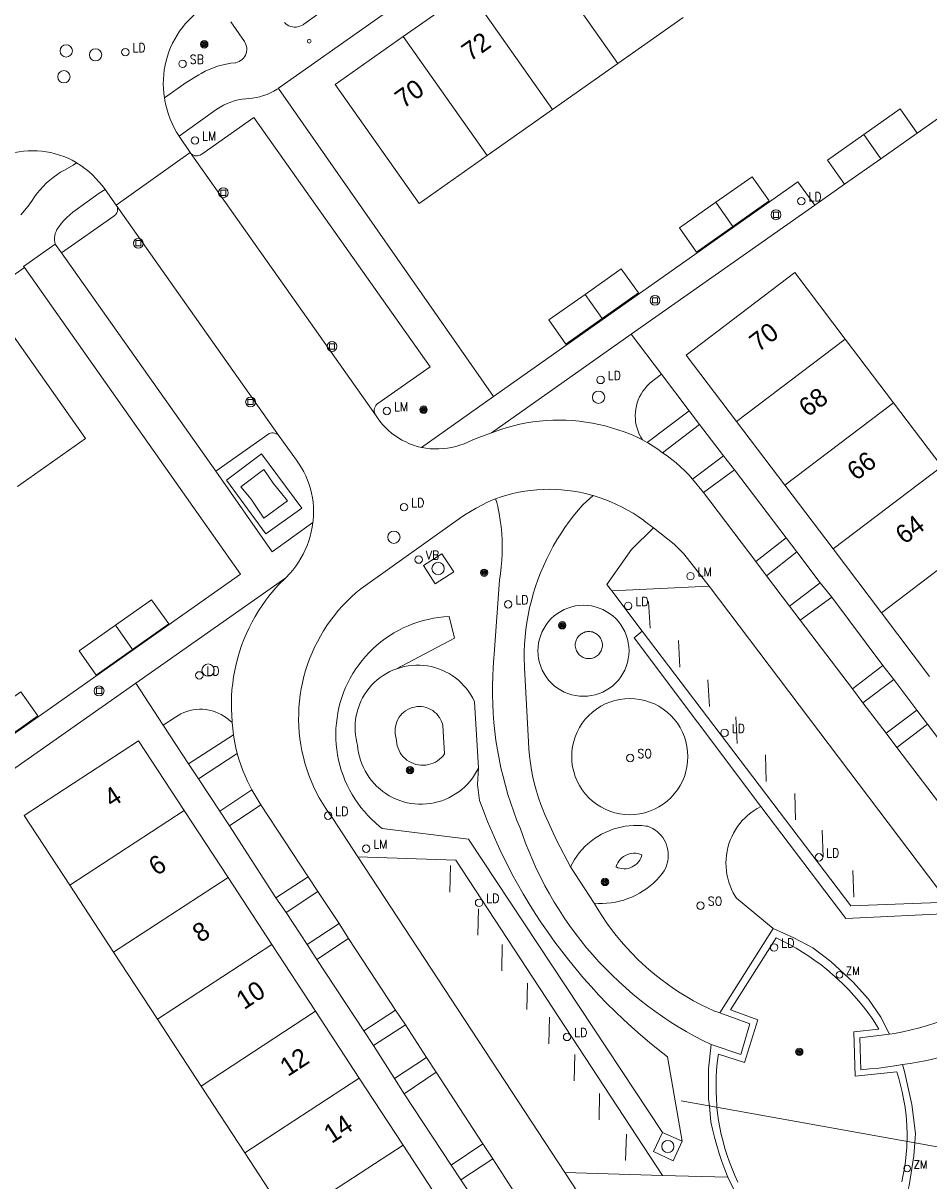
# Model space of a CAD drawing. Header units: metres. Extents: x 138165 to 154469, y 480134 to 494189.
# Tile 1007 of 1056: x 151269 to 151330, y 484036 to 484114. Entities that reach past the tile are written whole.
import ezdxf

# ---------------------------------------------------------------- set-up
doc = ezdxf.new("R2010")
doc.units = ezdxf.units.M
doc.header["$LTSCALE"] = 0.001
doc.header["$MEASUREMENT"] = 0
for name, color, linetype, lineweight in [('Level 5', 7, 'Continuous', 0), ('TOP-L-duiker', 7, 'Continuous', 0), ('TOP-L-topo objecten punt', 7, 'Continuous', 0), ('TOP-L-topo objecten vlak', 7, 'Continuous', 0), ('TOP-L-verharding vangrail', 7, 'Continuous', 0), ('TOP-T-topo huisnummering naamgeving', 7, 'Continuous', 0)]:
    doc.layers.add(name, color=color, linetype=linetype, lineweight=lineweight)
doc.styles.add('Style-INTL_ISO', font='INTL_ISO.shx')
doc.styles.add('Style-STANDARD', font='STANDARD.shx')

# ---------------------------------------------------------------- blocks, each defined once
blk = doc.blocks.new('24')
at = {"layer": 'TOP-L-topo objecten punt', "color": 7, "linetype": 'Continuous', "lineweight": 0}
for radius in [0.025, 0.0182, 0.0115, 0.005]:
    blk.add_circle((0, 0), radius, dxfattribs=at)
blk = doc.blocks.new('304')
at = {"layer": 'TOP-L-topo objecten punt', "color": 7, "linetype": 'Continuous', "lineweight": 0}
blk.add_circle((0, 0), 0.0225, dxfattribs=at)
at = {"layer": 'TOP-L-topo objecten punt', "color": 7, "linetype": 'Continuous', "lineweight": 0, "style": 'Style-STANDARD'}
blk.add_text('ZM', height=0.054, dxfattribs=at).set_placement((0.0435, 0))
blk = doc.blocks.new('129')
at = {"layer": 'TOP-L-topo objecten punt', "color": 7, "linetype": 'Continuous', "lineweight": 0}
blk.add_circle((0, 0), 0.025, dxfattribs=at)
at = {"layer": 'TOP-L-topo objecten punt', "color": 7, "linetype": 'Continuous', "lineweight": 0, "style": 'Style-STANDARD'}
blk.add_text('SO', height=0.06, dxfattribs=at).set_placement((0.0483, 0))
blk = doc.blocks.new('121')
at = {"layer": 'TOP-L-topo objecten punt', "color": 7, "linetype": 'Continuous', "lineweight": 0}
blk.add_circle((0, 0), 0.025, dxfattribs=at)
at = {"layer": 'TOP-L-topo objecten punt', "color": 7, "linetype": 'Continuous', "lineweight": 0, "style": 'Style-STANDARD'}
blk.add_text('LD', height=0.06, dxfattribs=at).set_placement((0.0483, 0))
blk = doc.blocks.new('*U13')
at = {"layer": 'Level 5', "color": 7, "linetype": 'Continuous', "lineweight": 0}
blk.add_circle((0, 0), 0.0415, dxfattribs=at)
blk = doc.blocks.new('150')
at = {"layer": 'Level 5', "color": 7, "linetype": 'Continuous', "lineweight": 0}
blk.add_blockref('*U13', (0, 0), dxfattribs=at)
blk = doc.blocks.new('39')
at = {"layer": 'TOP-L-topo objecten punt', "color": 7, "linetype": 'Continuous', "lineweight": 0}
for p, q in [((0.0175, 0.0175), (-0.0175, 0.0175)), ((-0.0175, 0.0175), (-0.0175, -0.0175)), ((0.0175, 0.0175), (0.0175, -0.0175)), ((0.0175, -0.0175), (-0.0175, -0.0175))]:
    blk.add_line(p, q, dxfattribs=at)
blk.add_circle((0, 0), 0.0332, dxfattribs=at)
blk = doc.blocks.new('16')
at = {"layer": 'TOP-L-topo objecten punt', "color": 7, "linetype": 'Continuous', "lineweight": 0}
blk.add_circle((0, 0), 0.025, dxfattribs=at)
at = {"layer": 'TOP-L-topo objecten punt', "color": 7, "linetype": 'Continuous', "lineweight": 0, "style": 'Style-STANDARD'}
blk.add_text('LM', height=0.06, dxfattribs=at).set_placement((0.0483, 0))
blk = doc.blocks.new('10')
at = {"layer": 'TOP-L-topo objecten punt', "linetype": 'Continuous', "lineweight": 0}
blk.add_circle((0, 0), 0.0125, dxfattribs=at)
blk = doc.blocks.new('14')
at = {"layer": 'TOP-L-topo objecten punt', "color": 7, "linetype": 'Continuous', "lineweight": 0}
blk.add_circle((0, 0), 0.025, dxfattribs=at)
at = {"layer": 'TOP-L-topo objecten punt', "color": 7, "linetype": 'Continuous', "lineweight": 0, "style": 'Style-STANDARD'}
blk.add_text('VB', height=0.06, dxfattribs=at).set_placement((0.0483, 0))
blk = doc.blocks.new('175')
at = {"layer": 'TOP-L-topo objecten punt', "color": 7, "linetype": 'Continuous', "lineweight": 0}
blk.add_circle((0, 0), 0.025, dxfattribs=at)
at = {"layer": 'TOP-L-topo objecten punt', "color": 7, "linetype": 'Continuous', "lineweight": 0, "style": 'Style-STANDARD'}
blk.add_text('SB', height=0.06, dxfattribs=at).set_placement((0.0483, 0))

msp = doc.modelspace()

# ---------------------------------------------------------------- linework, layer by layer
at = {"layer": 'TOP-L-duiker', "flags": 128}
msp.add_lwpolyline([(151313.118, 484041.535), (151331.029, 484038.316)], dxfattribs=at)
at = {"layer": 'TOP-L-topo objecten vlak', "flags": 128}
for points in [[(151285.922, 484109.929), (151285.937, 484109.935), (151318.235, 484132.703), (151319.675, 484130.665), (151351.79, 484153.328)], [(151308.847, 484111.614), (151303.185, 484119.649)], [(151298.771, 484116.538), (151294.356, 484113.428)], [(151304.433, 484108.503), (151298.771, 484116.538)], [(151278.222, 484109.3), (151278.181, 484109.612), (151278.156, 484109.926), (151278.146, 484110.24), (151278.153, 484110.555), (151278.176, 484110.869), (151278.215, 484111.181), (151278.269, 484111.491), (151278.339, 484111.798), (151278.425, 484112.101), (151278.526, 484112.399), (151278.641, 484112.692), (151278.772, 484112.978), (151278.917, 484113.258), (151279.076, 484113.529), (151279.249, 484113.792), (151279.435, 484114.047), (151279.633, 484114.291), (151279.844, 484114.525), (151280.066, 484114.748), (151280.299, 484114.959), (151280.331, 484114.986), (151280.633, 484115.201)], [(151288.641, 484114.988), (151287.647, 484114.275), (151287.587, 484114.232), (151287.479, 484114.17), (151287.363, 484114.122), (151287.242, 484114.089), (151287.118, 484114.071), (151286.992, 484114.07), (151286.868, 484114.084), (151286.746, 484114.115), (151286.629, 484114.16), (151286.519, 484114.22), (151286.417, 484114.294), (151286.326, 484114.379)], [(151282.704, 484114.433), (151283.623, 484113.106), (151283.685, 484113), (151283.732, 484112.887), (151283.764, 484112.769), (151283.781, 484112.647), (151283.781, 484112.525), (151283.766, 484112.403), (151283.735, 484112.285), (151283.689, 484112.171), (151283.628, 484112.065), (151283.554, 484111.967), (151283.468, 484111.88), (151283.371, 484111.805), (151283.266, 484111.743), (151283.153, 484111.695), (151283.035, 484111.663), (151283.004, 484111.657), (151282.703, 484111.622), (151282.404, 484111.571), (151282.108, 484111.505), (151281.816, 484111.423), (151281.528, 484111.326), (151281.246, 484111.213), (151280.97, 484111.087), (151280.702, 484110.945), (151280.546, 484110.855), (151279.69, 484110.335), (151278.222, 484109.3)], [(151308.847, 484111.614), (151313.261, 484114.724)], [(151294.356, 484113.428), (151289.754, 484110.184), (151295.417, 484102.149), (151300.019, 484105.392)], [(151300.019, 484105.392), (151294.356, 484113.428)], [(151304.433, 484108.503), (151308.847, 484111.614)], [(151279.209, 484106.698), (151281.548, 484108.378), (151281.764, 484108.531), (151281.988, 484108.67), (151282.22, 484108.795), (151282.459, 484108.906), (151282.704, 484109.002), (151282.955, 484109.083), (151283.21, 484109.149), (151283.469, 484109.199), (151283.731, 484109.234), (151283.907, 484109.248), (151284.162, 484109.272), (151284.415, 484109.312), (151284.665, 484109.368), (151284.91, 484109.439), (151285.151, 484109.526), (151285.386, 484109.627), (151285.614, 484109.743), (151285.835, 484109.873), (151285.922, 484109.929)], [(151285.922, 484109.929), (151300.436, 484089.128)], [(151329.048, 484106.905), (151332.849, 484109.583)], [(151279.209, 484106.698), (151279.039, 484106.976), (151278.883, 484107.262), (151278.741, 484107.555), (151278.613, 484107.855), (151278.501, 484108.161), (151278.403, 484108.472), (151278.321, 484108.788), (151278.255, 484109.107), (151278.222, 484109.3)], [(151292.481, 484087.876), (151292.437, 484087.961), (151292.407, 484088.052), (151292.393, 484088.147), (151292.395, 484088.243), (151292.413, 484088.337), (151292.446, 484088.427), (151292.494, 484088.51), (151292.555, 484088.585), (151292.627, 484088.648), (151292.636, 484088.654), (151296.166, 484091.126), (151284.255, 484107.973), (151280.748, 484105.491), (151280.712, 484105.466), (151280.632, 484105.419), (151280.545, 484105.386), (151280.454, 484105.369), (151280.361, 484105.368), (151280.269, 484105.383), (151280.182, 484105.413), (151280.1, 484105.458), (151280.028, 484105.516), (151279.954, 484105.603)], [(151300.019, 484105.392), (151304.433, 484108.503)], [(151329.048, 484106.905), (151327.896, 484108.54), (151325.443, 484106.812)], [(151279.954, 484105.603), (151279.209, 484106.698)], [(151325.443, 484106.812), (151322.991, 484105.084), (151324.143, 484103.449)], [(151326.595, 484105.177), (151325.443, 484106.812)], [(151326.595, 484105.177), (151329.048, 484106.905)], [(151265.301, 484104.243), (151266.122, 484104.784), (151266.385, 484104.943), (151266.656, 484105.088), (151266.934, 484105.219), (151267.219, 484105.336), (151267.509, 484105.437), (151267.804, 484105.523), (151268.104, 484105.594), (151268.406, 484105.649), (151268.711, 484105.688), (151269.017, 484105.711), (151269.325, 484105.719), (151269.632, 484105.71), (151269.939, 484105.685), (151270.243, 484105.645), (151270.545, 484105.588), (151270.844, 484105.516), (151271.139, 484105.429), (151271.429, 484105.326), (151271.713, 484105.209), (151271.99, 484105.076), (151272.261, 484104.93), (151272.298, 484104.908)], [(151274.974, 484102.042), (151279.954, 484105.603)], [(151292.481, 484087.876), (151279.954, 484105.603)], [(151272.298, 484104.908), (151272.063, 484104.748), (151271.479, 484104.413), (151271.216, 484104.262), (151270.96, 484104.097), (151270.713, 484103.918), (151270.475, 484103.727), (151270.248, 484103.523), (151270.032, 484103.308), (151269.828, 484103.082), (151269.636, 484102.845), (151269.456, 484102.599), (151269.245, 484102.284), (151269.016, 484101.972), (151268.775, 484101.67), (151268.521, 484101.378)], [(151272.298, 484104.908), (151272.578, 484104.721), (151272.849, 484104.52), (151273.11, 484104.307), (151273.361, 484104.082), (151273.6, 484103.845), (151273.828, 484103.597), (151274.045, 484103.339), (151274.222, 484103.107)], [(151324.143, 484103.449), (151326.595, 484105.177)], [(151322.147, 484102.033), (151320.997, 484103.622), (151300.436, 484089.128)], [(151316.606, 484100.603), (151319.059, 484102.331), (151317.907, 484103.966), (151315.454, 484102.238)], [(151322.147, 484102.033), (151324.143, 484103.449)], [(151270.844, 484099.4), (151270.814, 484099.543), (151270.8, 484099.688), (151270.802, 484099.834), (151270.82, 484099.979), (151270.854, 484100.121), (151270.903, 484100.259), (151270.967, 484100.391), (151271.045, 484100.514), (151271.113, 484100.602), (151271.275, 484100.816), (151271.449, 484101.019), (151271.635, 484101.211), (151271.832, 484101.392), (151272.04, 484101.561), (151272.204, 484101.681), (151273.818, 484102.854), (151274.222, 484103.107)], [(151274.222, 484103.107), (151274.974, 484102.042)], [(151274.974, 484102.042), (151275.02, 484101.965), (151275.05, 484101.88), (151275.066, 484101.791), (151275.065, 484101.701), (151275.049, 484101.613), (151275.017, 484101.529), (151274.971, 484101.452), (151274.911, 484101.384), (151274.853, 484101.335), (151274.815, 484101.309), (151271.284, 484098.817)], [(151274.974, 484102.042), (151285.975, 484086.448)], [(151309.743, 484093.334), (151322.147, 484102.033)], [(151315.454, 484102.238), (151313.002, 484100.51), (151314.154, 484098.875), (151316.606, 484100.603)], [(151316.606, 484100.603), (151315.454, 484102.238)], [(151270.844, 484099.4), (151268.71, 484097.903), (151268.766, 484097.826)], [(151271.284, 484098.817), (151270.844, 484099.4)], [(151281.694, 484084.073), (151271.284, 484098.817)], [(151205.834, 484050.444), (151238.034, 484073.118), (151236.602, 484075.175), (151268.766, 484097.826)], [(151268.766, 484097.826), (151283.358, 484077.109), (151262.871, 484062.675), (151264.006, 484061.132)], [(151307.778, 484094.382), (151310.23, 484096.11), (151309.078, 484097.745), (151306.626, 484096.017)], [(151324.202, 484093.001), (151320.8, 484097.487), (151313.446, 484091.91), (151316.847, 484087.424)], [(151306.626, 484096.017), (151304.174, 484094.288), (151305.326, 484092.654), (151307.778, 484094.382)], [(151307.778, 484094.382), (151306.626, 484096.017)], [(151268.303, 484083.042), (151272.905, 484086.285), (151267.243, 484094.32), (151262.641, 484091.077)], [(151300.309, 484086.66), (151309.743, 484093.334)], [(151311.797, 484090.627), (151309.743, 484093.334)], [(151316.847, 484087.424), (151324.202, 484093.001)], [(151327.465, 484088.698), (151324.202, 484093.001)], [(151310.501, 484086.189), (151310.389, 484086.375), (151310.29, 484086.568), (151310.207, 484086.769), (151310.138, 484086.975), (151310.084, 484087.185), (151310.046, 484087.399), (151310.024, 484087.615), (151310.018, 484087.832), (151310.028, 484088.049), (151310.053, 484088.265), (151310.095, 484088.478), (151310.152, 484088.688), (151310.224, 484088.893), (151310.312, 484089.092), (151310.413, 484089.284), (151310.529, 484089.468), (151310.658, 484089.643), (151310.799, 484089.808), (151310.952, 484089.962), (151311.032, 484090.034), (151311.797, 484090.627)], [(151311.797, 484090.627), (151313.649, 484088.156)], [(151300.436, 484089.128), (151295.574, 484085.672)], [(151320.11, 484083.121), (151327.465, 484088.698)], [(151330.728, 484084.395), (151327.465, 484088.698)], [(151295.574, 484085.672), (151295.301, 484085.743), (151295.034, 484085.829), (151294.771, 484085.93), (151294.515, 484086.046), (151294.265, 484086.176), (151294.024, 484086.32), (151293.791, 484086.478), (151293.567, 484086.648), (151293.354, 484086.831), (151293.151, 484087.026), (151292.959, 484087.232), (151292.78, 484087.449), (151292.613, 484087.676), (151292.481, 484087.876)], [(151313.649, 484088.156), (151310.816, 484086.021)], [(151314.363, 484087.22), (151313.649, 484088.156)], [(151310.501, 484086.189), (151310.098, 484086.383), (151309.689, 484086.562), (151309.273, 484086.727), (151308.851, 484086.876), (151308.425, 484087.011), (151307.993, 484087.13), (151307.558, 484087.234), (151307.12, 484087.322), (151306.678, 484087.394), (151306.235, 484087.451), (151305.789, 484087.491), (151305.342, 484087.516), (151304.895, 484087.525), (151304.448, 484087.517), (151304.001, 484087.494), (151303.556, 484087.455), (151303.112, 484087.399), (151302.67, 484087.328), (151302.231, 484087.241), (151301.796, 484087.139), (151301.364, 484087.021), (151300.938, 484086.888), (151300.516, 484086.739), (151300.309, 484086.66)], [(151311.858, 484085.319), (151314.363, 484087.22)], [(151314.363, 484087.22), (151315.979, 484085.104)], [(151316.847, 484087.424), (151320.11, 484083.121)], [(151281.694, 484084.073), (151285.204, 484086.556), (151285.207, 484086.559), (151285.289, 484086.607), (151285.378, 484086.64), (151285.471, 484086.659), (151285.566, 484086.661), (151285.66, 484086.648), (151285.75, 484086.619), (151285.834, 484086.575), (151285.91, 484086.517), (151285.975, 484086.448)], [(151285.975, 484086.448), (151287.149, 484084.808), (151287.324, 484084.556), (151287.487, 484084.295), (151287.635, 484084.026), (151287.77, 484083.749), (151287.889, 484083.466), (151287.994, 484083.177), (151288.084, 484082.883), (151288.158, 484082.584), (151288.217, 484082.282), (151288.26, 484081.978), (151288.287, 484081.672), (151288.298, 484081.364), (151288.293, 484081.057), (151288.272, 484080.75), (151288.256, 484080.606)], [(151300.309, 484086.66), (151299.882, 484086.516), (151299.461, 484086.357), (151299.045, 484086.184), (151298.722, 484086.036), (151298.454, 484085.925), (151298.18, 484085.829), (151297.901, 484085.748), (151297.618, 484085.682), (151297.332, 484085.632), (151297.044, 484085.598), (151296.754, 484085.58), (151296.464, 484085.578), (151296.174, 484085.592), (151295.886, 484085.622), (151295.599, 484085.667), (151295.574, 484085.672)], [(151310.816, 484086.021), (151310.501, 484086.189)], [(151311.858, 484085.319), (151311.548, 484085.549), (151311.229, 484085.766), (151310.902, 484085.97), (151310.816, 484086.021)], [(151285.063, 484079.843), (151287.496, 484081.584), (151284.781, 484085.252), (151282.421, 484083.475), (151285.063, 484079.843)], [(151313.893, 484083.531), (151313.635, 484083.821), (151313.365, 484084.101), (151313.083, 484084.369), (151312.791, 484084.626), (151312.489, 484084.87), (151312.177, 484085.102), (151311.858, 484085.319)], [(151315.979, 484085.104), (151313.893, 484083.531)], [(151316.73, 484084.164), (151315.979, 484085.104)], [(151288.256, 484080.606), (151285.5, 484078.625), (151281.694, 484084.073)], [(151283.388, 484083.02), (151284.946, 484084.194), (151285.566, 484083.267), (151286.526, 484082.069), (151284.937, 484080.905), (151284.082, 484082.182), (151283.388, 484083.02)], [(151314.635, 484082.623), (151316.73, 484084.164)], [(151316.73, 484084.164), (151320.212, 484079.563)], [(151323.373, 484078.818), (151330.728, 484084.395)], [(151314.635, 484082.623), (151313.893, 484083.531)], [(151320.11, 484083.121), (151323.373, 484078.818)], [(151291.291, 484058.015), (151289.602, 484060.603), (151289.351, 484060.942), (151289.113, 484061.291), (151288.888, 484061.649), (151288.677, 484062.014), (151288.48, 484062.388), (151288.297, 484062.769), (151288.129, 484063.156), (151287.975, 484063.55), (151287.837, 484063.949), (151287.714, 484064.353), (151287.606, 484064.761), (151287.514, 484065.173), (151287.437, 484065.589), (151287.376, 484066.007), (151287.331, 484066.427), (151287.302, 484066.848), (151287.289, 484067.27), (151287.292, 484067.693), (151287.311, 484068.114), (151287.346, 484068.535), (151287.397, 484068.955), (151287.464, 484069.372), (151287.546, 484069.786), (151287.644, 484070.197), (151287.758, 484070.604), (151287.887, 484071.006), (151288.031, 484071.403), (151288.19, 484071.794), (151288.363, 484072.179), (151288.551, 484072.557), (151288.754, 484072.928), (151288.97, 484073.291), (151289.2, 484073.645), (151289.443, 484073.991), (151289.699, 484074.327), (151289.967, 484074.653), (151290.248, 484074.969), (151290.54, 484075.273), (151290.844, 484075.567), (151291.159, 484075.849), (151291.484, 484076.118), (151291.642, 484076.243), (151298.154, 484080.874), (151298.516, 484081.122), (151298.888, 484081.356), (151299.267, 484081.576), (151299.654, 484081.783), (151300.049, 484081.975), (151300.45, 484082.153), (151300.571, 484082.203)], [(151300.571, 484082.203), (151300.661, 484081.953), (151300.739, 484081.679), (151300.743, 484081.661), (151300.832, 484081.216), (151300.905, 484080.768), (151300.962, 484080.318), (151301.003, 484079.866), (151301.028, 484079.413), (151301.037, 484078.96), (151301.031, 484078.506), (151301.008, 484078.053), (151300.969, 484077.601), (151300.915, 484077.15), (151300.844, 484076.702), (151300.5, 484071.706), (151300.475, 484071.444), (151300.426, 484070.826), (151300.394, 484070.206), (151300.377, 484069.586), (151300.377, 484068.966), (151300.393, 484068.346), (151300.424, 484067.726), (151300.472, 484067.108), (151300.535, 484066.491), (151300.614, 484065.875), (151300.709, 484065.262), (151300.82, 484064.652), (151300.947, 484064.045), (151301.089, 484063.441), (151301.247, 484062.841), (151301.42, 484062.245), (151301.609, 484061.654), (151301.812, 484061.069), (151302.031, 484060.488), (151302.265, 484059.913), (151302.396, 484059.533), (151302.613, 484058.94), (151302.846, 484058.353), (151303.093, 484057.772), (151303.355, 484057.198), (151303.631, 484056.63), (151303.922, 484056.07), (151304.226, 484055.517), (151304.545, 484054.972), (151304.877, 484054.435), (151305.223, 484053.907), (151305.582, 484053.388), (151305.955, 484052.878), (151306.34, 484052.378), (151306.737, 484051.887), (151307.147, 484051.407), (151307.569, 484050.937), (151308.003, 484050.479), (151308.448, 484050.031), (151308.904, 484049.595), (151309.371, 484049.17), (151309.849, 484048.758), (151310.337, 484048.357), (151310.835, 484047.97), (151311.343, 484047.594), (151311.86, 484047.232), (151312.386, 484046.884), (151312.921, 484046.548), (151313.464, 484046.226), (151314.016, 484045.918), (151314.574, 484045.625), (151315.14, 484045.345)], [(151300.571, 484082.203), (151300.96, 484082.337), (151301.355, 484082.456), (151301.754, 484082.559), (151302.156, 484082.647), (151302.562, 484082.719), (151302.97, 484082.776), (151303.38, 484082.816), (151303.792, 484082.841), (151304.204, 484082.849), (151304.616, 484082.842), (151305.027, 484082.819), (151305.437, 484082.779), (151305.845, 484082.724), (151306.251, 484082.653), (151306.654, 484082.566), (151307.053, 484082.464), (151307.167, 484082.432)], [(151305.644, 484057.343), (151304.716, 484059.101), (151303.885, 484060.929), (151303.816, 484061.099), (151303.645, 484061.551), (151303.489, 484062.008), (151303.348, 484062.47), (151303.223, 484062.937), (151303.113, 484063.407), (151303.019, 484063.881), (151302.94, 484064.358), (151302.878, 484064.837), (151302.831, 484065.318), (151302.8, 484065.8), (151302.533, 484070.795), (151302.529, 484070.893), (151302.518, 484071.389), (151302.523, 484071.886), (151302.544, 484072.382), (151302.581, 484072.877), (151302.634, 484073.37), (151302.703, 484073.862), (151302.787, 484074.351), (151302.888, 484074.837), (151303.003, 484075.32), (151303.135, 484075.799), (151303.282, 484076.273), (151303.444, 484076.742), (151303.621, 484077.206), (151303.812, 484077.664), (151304.019, 484078.115), (151304.24, 484078.56), (151304.475, 484078.997), (151304.724, 484079.426), (151304.987, 484079.848), (151305.263, 484080.26), (151305.553, 484080.663), (151305.855, 484081.057), (151306.17, 484081.441), (151306.497, 484081.814), (151307.167, 484082.432)], [(151307.167, 484082.432), (151307.571, 484082.304), (151307.969, 484082.162), (151308.362, 484082.005), (151308.749, 484081.832), (151309.129, 484081.646), (151309.502, 484081.445), (151309.867, 484081.23), (151310.224, 484081.002), (151310.571, 484080.76), (151310.644, 484080.707), (151311.252, 484080.255)], [(151318.15, 484077.961), (151314.635, 484082.623)], [(151286.42, 484076.862), (151286.691, 484077.151), (151286.898, 484077.396), (151287.092, 484077.652), (151287.273, 484077.917), (151287.441, 484078.19), (151287.595, 484078.472), (151287.734, 484078.76), (151287.859, 484079.056), (151287.969, 484079.357), (151288.065, 484079.664), (151288.144, 484079.974), (151288.208, 484080.289), (151288.256, 484080.606)], [(151308.445, 484076.001), (151308.092, 484076.418), (151309.768, 484078.787), (151311.252, 484080.255)], [(151311.252, 484080.255), (151312.641, 484079.145), (151313.291, 484078.479), (151315, 484076.298)], [(151326.636, 484074.516), (151333.99, 484080.092)], [(151320.212, 484079.563), (151318.15, 484077.961)], [(151320.935, 484078.615), (151320.212, 484079.563)], [(151296.965, 484078.492), (151295.722, 484077.702), (151296.511, 484076.468), (151297.762, 484077.272), (151296.965, 484078.492)], [(151318.872, 484076.997), (151320.935, 484078.615)], [(151320.935, 484078.615), (151322.503, 484076.528)], [(151323.373, 484078.818), (151326.636, 484074.516)], [(151318.872, 484076.997), (151318.15, 484077.961)], [(151276.293, 484069.744), (151286.42, 484076.862)], [(151286.42, 484076.862), (151285.901, 484076.373), (151285.611, 484076.046), (151285.333, 484075.71), (151285.067, 484075.363), (151284.815, 484075.007), (151284.576, 484074.642), (151284.35, 484074.268), (151284.138, 484073.886), (151283.94, 484073.497), (151283.757, 484073.101), (151283.588, 484072.698), (151283.434, 484072.29), (151283.295, 484071.876), (151283.171, 484071.457), (151283.063, 484071.034), (151282.971, 484070.607), (151282.894, 484070.178), (151282.833, 484069.745), (151282.787, 484069.311), (151282.758, 484068.875), (151282.745, 484068.439), (151282.748, 484068.002), (151282.766, 484067.566), (151282.801, 484067.131), (151282.805, 484067.091)], [(151320.435, 484074.959), (151318.872, 484076.997)], [(151315, 484076.298), (151308.445, 484076.001)], [(151308.445, 484076.001), (151310.485, 484073.277)], [(151315, 484076.298), (151331.147, 484054.969)], [(151322.503, 484076.528), (151320.435, 484074.959)], [(151323.283, 484075.57), (151322.503, 484076.528)], [(151276.062, 484072.031), (151278.515, 484073.759), (151277.362, 484075.394), (151274.91, 484073.666)], [(151321.15, 484074.01), (151323.283, 484075.57)], [(151323.283, 484075.57), (151326.743, 484070.954)], [(151309.597, 484071.941), (151309.585, 484071.673), (151309.55, 484071.407), (151309.492, 484071.145), (151309.411, 484070.889), (151309.308, 484070.641), (151309.185, 484070.403), (151309.041, 484070.177), (151308.877, 484069.964), (151308.696, 484069.767), (151308.498, 484069.585), (151308.285, 484069.422), (151308.059, 484069.278), (151307.821, 484069.154), (151307.574, 484069.051), (151307.318, 484068.971), (151307.056, 484068.913), (151306.79, 484068.878), (151306.522, 484068.866), (151306.254, 484068.878), (151305.988, 484068.913), (151305.726, 484068.971), (151305.47, 484069.051), (151305.223, 484069.154), (151304.985, 484069.278), (151304.758, 484069.422), (151304.546, 484069.585), (151304.348, 484069.767), (151304.167, 484069.964), (151304.003, 484070.177), (151303.859, 484070.403), (151303.735, 484070.641), (151303.633, 484070.889), (151303.552, 484071.145), (151303.494, 484071.407), (151303.459, 484071.673), (151303.447, 484071.941), (151303.459, 484072.209), (151303.494, 484072.474), (151303.552, 484072.736), (151303.633, 484072.992), (151303.735, 484073.24), (151303.859, 484073.478), (151304.003, 484073.704), (151304.167, 484073.917), (151304.348, 484074.115), (151304.546, 484074.296), (151304.758, 484074.459), (151304.985, 484074.603), (151305.223, 484074.727), (151305.47, 484074.83), (151305.726, 484074.91), (151305.988, 484074.968), (151306.254, 484075.003), (151306.522, 484075.015), (151306.79, 484075.003), (151307.056, 484074.968), (151307.318, 484074.91), (151307.574, 484074.83), (151307.821, 484074.727), (151308.059, 484074.603), (151308.285, 484074.459), (151308.498, 484074.296), (151308.696, 484074.115), (151308.877, 484073.917), (151309.041, 484073.704), (151309.185, 484073.478), (151309.308, 484073.24), (151309.411, 484072.992), (151309.492, 484072.736), (151309.55, 484072.474), (151309.585, 484072.209), (151309.597, 484071.941)], [(151321.15, 484074.01), (151320.435, 484074.959)], [(151326.636, 484074.516), (151329.898, 484070.213)], [(151274.91, 484073.666), (151272.458, 484071.938), (151273.61, 484070.303), (151276.062, 484072.031)], [(151274.91, 484073.666), (151276.062, 484072.031)], [(151311.866, 484039.408), (151298.765, 484059.212), (151292.931, 484059.937), (151292.746, 484060.083), (151292.474, 484060.314), (151292.213, 484060.558), (151291.962, 484060.812), (151291.724, 484061.078), (151291.497, 484061.355), (151291.283, 484061.641), (151291.082, 484061.936), (151290.894, 484062.24), (151290.721, 484062.552), (151290.561, 484062.872), (151290.416, 484063.198), (151290.285, 484063.531), (151290.17, 484063.869), (151290.07, 484064.212), (151289.985, 484064.559), (151289.916, 484064.91), (151289.863, 484065.263), (151289.825, 484065.619), (151289.804, 484065.975), (151289.798, 484066.333), (151289.809, 484066.69), (151289.835, 484067.046), (151289.878, 484067.401), (151289.936, 484067.753), (151290.01, 484068.103), (151290.1, 484068.449), (151290.205, 484068.79), (151290.325, 484069.127), (151290.46, 484069.458), (151290.61, 484069.782), (151290.774, 484070.099), (151290.952, 484070.409), (151291.144, 484070.711), (151291.349, 484071.003), (151291.567, 484071.286), (151291.797, 484071.559), (151292.04, 484071.822), (151292.294, 484072.073), (151292.559, 484072.313), (151292.834, 484072.54), (151293.119, 484072.755), (151293.414, 484072.957), (151293.718, 484073.146), (151294.029, 484073.321), (151294.348, 484073.482), (151294.674, 484073.628), (151295.006, 484073.76), (151295.344, 484073.876), (151295.687, 484073.977), (151296.034, 484074.063), (151296.384, 484074.134), (151296.737, 484074.188), (151297.092, 484074.227), (151297.449, 484074.25), (151297.816, 484072.796), (151293.851, 484070.709)], [(151324.685, 484069.367), (151321.15, 484074.01)], [(151307.799, 484072.326), (151307.796, 484072.406), (151307.786, 484072.485), (151307.768, 484072.563), (151307.744, 484072.639), (151307.714, 484072.713), (151307.677, 484072.784), (151307.634, 484072.852), (151307.585, 484072.915), (151307.531, 484072.974), (151307.472, 484073.028), (151307.408, 484073.077), (151307.341, 484073.12), (151307.27, 484073.157), (151307.196, 484073.187), (151307.12, 484073.212), (151307.042, 484073.229), (151306.962, 484073.239), (151306.882, 484073.243), (151306.802, 484073.239), (151306.723, 484073.229), (151306.645, 484073.212), (151306.569, 484073.187), (151306.495, 484073.157), (151306.424, 484073.12), (151306.356, 484073.077), (151306.293, 484073.028), (151306.234, 484072.974), (151306.18, 484072.915), (151306.131, 484072.852), (151306.088, 484072.784), (151306.051, 484072.713), (151306.021, 484072.639), (151305.997, 484072.563), (151305.979, 484072.485), (151305.969, 484072.406), (151305.965, 484072.326), (151305.969, 484072.246), (151305.979, 484072.166), (151305.997, 484072.088), (151306.021, 484072.012), (151306.051, 484071.938), (151306.088, 484071.867), (151306.131, 484071.8), (151306.18, 484071.736), (151306.234, 484071.677), (151306.293, 484071.623), (151306.356, 484071.574), (151306.424, 484071.531), (151306.495, 484071.495), (151306.569, 484071.464), (151306.645, 484071.44), (151306.723, 484071.423), (151306.802, 484071.412), (151306.882, 484071.409), (151306.962, 484071.412), (151307.042, 484071.423), (151307.12, 484071.44), (151307.196, 484071.464), (151307.27, 484071.495), (151307.341, 484071.531), (151307.408, 484071.574), (151307.472, 484071.623), (151307.531, 484071.677), (151307.585, 484071.736), (151307.634, 484071.8), (151307.677, 484071.867), (151307.714, 484071.938), (151307.744, 484072.012), (151307.768, 484072.088), (151307.786, 484072.166), (151307.796, 484072.246), (151307.799, 484072.326)], [(151318.49, 484061.422), (151309.945, 484072.813), (151310.485, 484073.277)], [(151310.485, 484073.277), (151324.578, 484054.721), (151331.147, 484054.969)], [(151299.428, 484064.024), (151299.425, 484064.019), (151299.305, 484063.786), (151299.17, 484063.561), (151299.023, 484063.344), (151298.862, 484063.137), (151298.689, 484062.941), (151298.504, 484062.755), (151298.308, 484062.58), (151298.102, 484062.418), (151297.886, 484062.269), (151297.662, 484062.133), (151297.43, 484062.012), (151297.191, 484061.904), (151296.946, 484061.812), (151296.695, 484061.734), (151296.441, 484061.672), (151296.183, 484061.626), (151295.922, 484061.595), (151295.661, 484061.58), (151295.399, 484061.582), (151295.137, 484061.599), (151294.877, 484061.632), (151294.62, 484061.681), (151294.366, 484061.746), (151294.116, 484061.826), (151293.872, 484061.921), (151293.634, 484062.031), (151293.403, 484062.155), (151293.18, 484062.293), (151292.966, 484062.444), (151292.761, 484062.608), (151292.567, 484062.785), (151292.385, 484062.972), (151292.213, 484063.171), (151292.055, 484063.38), (151291.909, 484063.598), (151291.777, 484063.824), (151291.659, 484064.058), (151291.555, 484064.299), (151291.467, 484064.545), (151291.393, 484064.797), (151291.335, 484065.053), (151291.293, 484065.311), (151291.267, 484065.572), (151291.221, 484065.742), (151291.167, 484065.996), (151291.128, 484066.253), (151291.105, 484066.512), (151291.098, 484066.772), (151291.107, 484067.031), (151291.133, 484067.29), (151291.173, 484067.547), (151291.23, 484067.8), (151291.302, 484068.05), (151291.39, 484068.294), (151291.492, 484068.533), (151291.609, 484068.765), (151291.74, 484068.99), (151291.884, 484069.206), (151292.042, 484069.412), (151292.212, 484069.609), (151292.393, 484069.795), (151292.586, 484069.969), (151292.789, 484070.131), (151293.002, 484070.28), (151293.223, 484070.416), (151293.453, 484070.538), (151293.689, 484070.646), (151293.851, 484070.709)], [(151293.851, 484070.709), (151294.18, 484070.816), (151294.432, 484070.878), (151294.687, 484070.925), (151294.945, 484070.956), (151295.205, 484070.971), (151295.464, 484070.97), (151295.724, 484070.953), (151295.981, 484070.92), (151296.237, 484070.871), (151296.488, 484070.807), (151296.736, 484070.727), (151296.977, 484070.632), (151297.213, 484070.523), (151297.441, 484070.399), (151297.662, 484070.262), (151297.873, 484070.111), (151298.075, 484069.947), (151298.266, 484069.771), (151298.447, 484069.584), (151298.615, 484069.386), (151298.771, 484069.178), (151298.913, 484068.961), (151299.043, 484068.736), (151299.158, 484068.503), (151299.428, 484064.024)], [(151326.743, 484070.954), (151324.685, 484069.367)], [(151327.474, 484069.999), (151326.743, 484070.954)], [(151264.006, 484061.132), (151276.293, 484069.744)], [(151276.293, 484069.744), (151278.148, 484066.912)], [(151325.395, 484068.417), (151327.474, 484069.999)], [(151327.474, 484069.999), (151329.039, 484067.921)], [(151267.234, 484065.81), (151269.686, 484067.538), (151268.534, 484069.173), (151266.082, 484067.445)], [(151325.395, 484068.417), (151324.685, 484069.367)], [(151297.025, 484066.9), (151296.997, 484067.006), (151296.944, 484067.158), (151296.876, 484067.305), (151296.794, 484067.444), (151296.698, 484067.574), (151296.59, 484067.694), (151296.471, 484067.803), (151296.341, 484067.899), (151296.203, 484067.983), (151296.057, 484068.052), (151295.905, 484068.106), (151295.748, 484068.145), (151295.588, 484068.169), (151295.427, 484068.176), (151295.265, 484068.167), (151295.106, 484068.143), (151294.949, 484068.103), (151294.797, 484068.048), (151294.652, 484067.977), (151294.514, 484067.893), (151294.385, 484067.796), (151294.266, 484067.686), (151294.159, 484067.565), (151294.064, 484067.435), (151293.983, 484067.295), (151293.916, 484067.148), (151293.864, 484066.995), (151293.827, 484066.838), (151293.806, 484066.678), (151293.8, 484066.516), (151293.811, 484066.355), (151293.838, 484066.196), (151293.88, 484066.04), (151293.879, 484066.022), (151293.885, 484065.853), (151293.907, 484065.685), (151293.945, 484065.52), (151293.998, 484065.359), (151294.066, 484065.204), (151294.148, 484065.057), (151294.244, 484064.917), (151294.353, 484064.788), (151294.473, 484064.669), (151294.604, 484064.562), (151294.745, 484064.468), (151294.894, 484064.387), (151295.049, 484064.321), (151295.211, 484064.27), (151295.376, 484064.235), (151295.544, 484064.215), (151295.713, 484064.211), (151295.882, 484064.224), (151296.049, 484064.252), (151296.212, 484064.295), (151296.371, 484064.354), (151296.523, 484064.428), (151296.668, 484064.516), (151296.803, 484064.617), (151296.929, 484064.73), (151297.043, 484064.855), (151297.145, 484064.99), (151297.025, 484066.9)], [(151313.572, 484064.793), (151313.557, 484065.135), (151313.512, 484065.474), (151313.438, 484065.809), (151313.335, 484066.135), (151313.205, 484066.451), (151313.046, 484066.755), (151312.863, 484067.043), (151312.654, 484067.315), (151312.423, 484067.567), (151312.171, 484067.798), (151311.899, 484068.007), (151311.611, 484068.191), (151311.307, 484068.349), (151310.991, 484068.48), (151310.664, 484068.583), (151310.33, 484068.657), (151309.991, 484068.701), (151309.649, 484068.716), (151309.307, 484068.701), (151308.968, 484068.657), (151308.634, 484068.583), (151308.307, 484068.48), (151307.991, 484068.349), (151307.687, 484068.191), (151307.399, 484068.007), (151307.127, 484067.798), (151306.875, 484067.567), (151306.644, 484067.315), (151306.435, 484067.043), (151306.251, 484066.755), (151306.093, 484066.451), (151305.962, 484066.135), (151305.86, 484065.809), (151305.785, 484065.474), (151305.741, 484065.135), (151305.726, 484064.793), (151305.741, 484064.451), (151305.785, 484064.112), (151305.86, 484063.778), (151305.962, 484063.451), (151306.093, 484063.135), (151306.251, 484062.832), (151306.435, 484062.543), (151306.644, 484062.271), (151306.875, 484062.019), (151307.127, 484061.788), (151307.399, 484061.579), (151307.687, 484061.396), (151307.991, 484061.238), (151308.307, 484061.107), (151308.634, 484061.004), (151308.968, 484060.93), (151309.307, 484060.885), (151309.649, 484060.87), (151309.991, 484060.885), (151310.33, 484060.93), (151310.664, 484061.004), (151310.991, 484061.107), (151311.307, 484061.238), (151311.611, 484061.396), (151311.899, 484061.579), (151312.171, 484061.788), (151312.423, 484062.019), (151312.654, 484062.271), (151312.863, 484062.543), (151313.046, 484062.832), (151313.205, 484063.135), (151313.335, 484063.451), (151313.438, 484063.778), (151313.512, 484064.112), (151313.557, 484064.451), (151313.572, 484064.793)], [(151326.957, 484066.371), (151325.395, 484068.417)], [(151278.148, 484066.912), (151278.971, 484067.466), (151279.146, 484067.579), (151279.336, 484067.683), (151279.534, 484067.773), (151279.737, 484067.847), (151279.945, 484067.907), (151280.158, 484067.951), (151280.372, 484067.98), (151280.589, 484067.992), (151280.806, 484067.989), (151281.021, 484067.969), (151281.235, 484067.934), (151281.446, 484067.883), (151281.652, 484067.816), (151281.853, 484067.735), (151282.047, 484067.639), (151282.234, 484067.528), (151282.412, 484067.405), (151282.58, 484067.268), (151282.805, 484067.091)], [(151329.039, 484067.921), (151326.957, 484066.371)], [(151329.754, 484066.987), (151329.039, 484067.921)], [(151279.86, 484064.304), (151278.148, 484066.912)], [(151282.805, 484067.091), (151282.89, 484066.273)], [(151327.675, 484065.419), (151329.754, 484066.987)], [(151329.754, 484066.987), (151333.268, 484062.323)], [(151279.564, 484061.152), (151276.484, 484065.864), (151268.758, 484060.814), (151271.838, 484056.102)], [(151282.89, 484066.273), (151279.86, 484064.304)], [(151282.89, 484066.273), (151282.965, 484065.826), (151283.056, 484065.382), (151283.147, 484065.001)], [(151327.675, 484065.419), (151326.957, 484066.371)], [(151280.531, 484063.284), (151283.147, 484065.001)], [(151283.147, 484065.001), (151283.254, 484064.615), (151283.376, 484064.234), (151283.514, 484063.858), (151283.666, 484063.488), (151283.833, 484063.124), (151284.015, 484062.766), (151284.133, 484062.551)], [(151331.215, 484060.763), (151327.675, 484065.419)], [(151279.86, 484064.304), (151280.531, 484063.284)], [(151299.428, 484064.024), (151299.369, 484062.919), (151299.504, 484061.831), (151299.765, 484061.127), (151300.05, 484060.403), (151300.35, 484059.685), (151300.664, 484058.973), (151300.993, 484058.268), (151301.337, 484057.57), (151301.695, 484056.88), (151302.066, 484056.196), (151302.452, 484055.521), (151302.852, 484054.853), (151303.265, 484054.194), (151303.692, 484053.544), (151304.132, 484052.902), (151304.585, 484052.27), (151305.051, 484051.647), (151305.53, 484051.033), (151306.021, 484050.43), (151306.525, 484049.837), (151307.041, 484049.255), (151307.568, 484048.683), (151308.108, 484048.122), (151308.658, 484047.572), (151309.22, 484047.034), (151309.793, 484046.508), (151310.376, 484045.993), (151310.97, 484045.491), (151311.574, 484045), (151312.188, 484044.523), (151313.193, 484038.809)], [(151281.958, 484061.109), (151280.531, 484063.284)], [(151284.133, 484062.551), (151281.958, 484061.109)], [(151284.133, 484062.551), (151284.744, 484061.533)], [(151271.838, 484056.102), (151279.564, 484061.152)], [(151282.519, 484056.632), (151279.564, 484061.152)], [(151281.958, 484061.109), (151282.622, 484060.109)], [(151282.622, 484060.109), (151284.744, 484061.533)], [(151284.744, 484061.533), (151287.934, 484056.676)], [(151318.49, 484061.422), (151318.26, 484061.296), (151318.039, 484061.157), (151317.826, 484061.005), (151317.623, 484060.84), (151317.43, 484060.663), (151317.249, 484060.474), (151317.079, 484060.275), (151316.922, 484060.065), (151316.778, 484059.847), (151316.647, 484059.62), (151316.531, 484059.385), (151316.429, 484059.144), (151316.342, 484058.897), (151316.271, 484058.646), (151316.215, 484058.39), (151316.174, 484058.131), (151316.15, 484057.871), (151316.141, 484057.609), (151316.149, 484057.347), (151316.172, 484057.087), (151316.211, 484056.828), (151316.266, 484056.572), (151316.337, 484056.32), (151316.423, 484056.073), (151316.524, 484055.831), (151316.639, 484055.596), (151316.768, 484055.369), (151316.85, 484055.24), (151319.334, 484053.181)], [(151331.743, 484054.214), (151324.248, 484053.855), (151318.49, 484061.422)], [(151285.757, 484055.253), (151282.622, 484060.109)], [(151305.644, 484057.343), (151305.773, 484057.593), (151305.916, 484057.835), (151306.072, 484058.069), (151306.242, 484058.294), (151306.424, 484058.508), (151306.618, 484058.712), (151306.823, 484058.904), (151307.039, 484059.084), (151307.264, 484059.252), (151307.499, 484059.407), (151307.742, 484059.548), (151307.993, 484059.675), (151308.251, 484059.788), (151308.515, 484059.885), (151308.784, 484059.968), (151309.057, 484060.035), (151309.333, 484060.087), (151309.612, 484060.122), (151309.893, 484060.142), (151310.174, 484060.146), (151310.455, 484060.134), (151310.735, 484060.106), (151310.877, 484060.085), (151311.046, 484060.016), (151311.208, 484059.932), (151311.362, 484059.835), (151311.507, 484059.724), (151311.641, 484059.602), (151311.764, 484059.467), (151311.875, 484059.323), (151311.973, 484059.169), (151312.057, 484059.008), (151312.127, 484058.839), (151312.181, 484058.665), (151312.22, 484058.488), (151312.244, 484058.307), (151312.251, 484058.125), (151312.243, 484057.943), (151312.218, 484057.762), (151312.178, 484057.585), (151312.122, 484057.411), (151312.051, 484057.243), (151311.966, 484057.082), (151311.867, 484056.929), (151311.837, 484056.888), (151311.652, 484056.665), (151311.454, 484056.452), (151311.245, 484056.25), (151311.025, 484056.06), (151310.796, 484055.883), (151310.556, 484055.718), (151310.308, 484055.567), (151310.052, 484055.43), (151309.789, 484055.307), (151309.52, 484055.198), (151309.245, 484055.105), (151308.965, 484055.027), (151308.682, 484054.965), (151308.395, 484054.918), (151308.106, 484054.887), (151307.816, 484054.872), (151307.526, 484054.873), (151307.243, 484054.889)], [(151311.854, 484036.491), (151297.907, 484057.789), (151291.291, 484058.015)], [(151305.254, 484036.709), (151291.291, 484058.015)], [(151308.759, 484057.479), (151308.719, 484057.347), (151308.848, 484057.291), (151308.983, 484057.25), (151309.121, 484057.225), (151309.261, 484057.216), (151309.402, 484057.223), (151309.541, 484057.246), (151309.676, 484057.284), (151309.806, 484057.337), (151309.929, 484057.405), (151310.044, 484057.486), (151310.148, 484057.58), (151310.242, 484057.685), (151310.322, 484057.8), (151310.39, 484057.924), (151310.442, 484058.054), (151310.473, 484058.161), (151310.337, 484058.209), (151310.196, 484058.243), (151310.052, 484058.261), (151309.907, 484058.263), (151309.763, 484058.249), (151309.621, 484058.219), (151309.484, 484058.174), (151309.352, 484058.114), (151309.227, 484058.039), (151309.112, 484057.952), (151309.007, 484057.852), (151308.913, 484057.741), (151308.832, 484057.621), (151308.765, 484057.492), (151308.759, 484057.479)], [(151307.243, 484054.889), (151305.644, 484057.343)], [(151282.519, 484056.632), (151274.793, 484051.582)], [(151285.473, 484052.112), (151282.519, 484056.632)], [(151287.934, 484056.676), (151285.757, 484055.253)], [(151287.934, 484056.676), (151288.584, 484055.682)], [(151271.838, 484056.102), (151274.793, 484051.582)], [(151286.443, 484054.27), (151288.584, 484055.682)], [(151288.584, 484055.682), (151290.016, 484053.514)], [(151285.757, 484055.253), (151286.443, 484054.27)], [(151315.734, 484047.487), (151315.386, 484047.601), (151315.38, 484047.604), (151314.899, 484047.823), (151314.424, 484048.057), (151313.957, 484048.305), (151313.498, 484048.567), (151313.047, 484048.843), (151312.604, 484049.133), (151312.17, 484049.435), (151311.746, 484049.751), (151311.331, 484050.079), (151310.927, 484050.42), (151310.533, 484050.773), (151310.149, 484051.137), (151309.777, 484051.513), (151309.417, 484051.9), (151309.068, 484052.298), (151308.732, 484052.706), (151308.408, 484053.125), (151308.097, 484053.552), (151307.799, 484053.989), (151307.514, 484054.435), (151307.243, 484054.889)], [(151287.87, 484052.104), (151286.443, 484054.27)], [(151290.016, 484053.514), (151287.87, 484052.104)], [(151290.016, 484053.514), (151290.652, 484052.517)], [(151319.334, 484053.181), (151315.734, 484047.487)], [(151327.182, 484046.037), (151326.598, 484047.197), (151325.771, 484048.404), (151324.74, 484049.552), (151323.234, 484050.962), (151321.999, 484051.875), (151320.725, 484052.556), (151319.334, 484053.181)], [(151288.509, 484051.078), (151290.652, 484052.517)], [(151290.652, 484052.517), (151293.835, 484047.675)], [(151328.366, 484038.795), (151328.369, 484038.874), (151328.371, 484039.345), (151328.356, 484039.815), (151328.326, 484040.284), (151328.28, 484040.752), (151328.218, 484041.219), (151328.141, 484041.683), (151328.047, 484042.144), (151327.938, 484042.601), (151327.813, 484043.055), (151327.673, 484043.504), (151324.871, 484043.198), (151324.779, 484046.207), (151326.476, 484046.39), (151326.311, 484046.654), (151326.031, 484047.075), (151325.739, 484047.487), (151325.433, 484047.89), (151325.115, 484048.283), (151324.784, 484048.665), (151324.442, 484049.037), (151324.088, 484049.398), (151323.722, 484049.747), (151323.346, 484050.085), (151322.96, 484050.411), (151322.563, 484050.724), (151322.156, 484051.025), (151321.741, 484051.312), (151321.316, 484051.587), (151320.883, 484051.847), (151320.441, 484052.094), (151319.993, 484052.327), (151319.537, 484052.545), (151316.44, 484047.68), (151318.299, 484047.016), (151317.401, 484044.14), (151315.635, 484044.701), (151315.618, 484044.581), (151315.557, 484044.099), (151315.513, 484043.614), (151315.484, 484043.129), (151315.471, 484042.643), (151315.475, 484042.156), (151315.494, 484041.67), (151315.529, 484041.185), (151315.538, 484041.1), (151315.581, 484040.702), (151315.648, 484040.22), (151315.731, 484039.741), (151315.829, 484039.264), (151315.944, 484038.792), (151316.073, 484038.323), (151316.218, 484037.859), (151316.379, 484037.399), (151316.554, 484036.946), (151316.744, 484036.498), (151316.949, 484036.057)], [(151274.793, 484051.582), (151277.748, 484047.062)], [(151285.473, 484052.112), (151277.748, 484047.062)], [(151288.428, 484047.592), (151285.473, 484052.112)], [(151287.87, 484052.104), (151288.509, 484051.078)], [(151291.685, 484046.274), (151288.509, 484051.078)], [(151335.448, 484049.353), (151334.968, 484049.036), (151334.48, 484048.732), (151333.984, 484048.441), (151333.48, 484048.165), (151332.968, 484047.903), (151332.449, 484047.655), (151331.924, 484047.422), (151331.392, 484047.203), (151330.855, 484046.999), (151330.312, 484046.811), (151329.764, 484046.637), (151329.211, 484046.479), (151328.654, 484046.336), (151328.093, 484046.209), (151327.529, 484046.098), (151327.182, 484046.037)], [(151293.835, 484047.675), (151291.685, 484046.274)], [(151293.835, 484047.675), (151294.494, 484046.67)], [(151277.748, 484047.062), (151280.702, 484042.542)], [(151288.428, 484047.592), (151280.702, 484042.542)], [(151291.383, 484043.072), (151288.428, 484047.592)], [(151315.14, 484045.345), (151317.137, 484044.661), (151317.764, 484046.742), (151315.734, 484047.487)], [(151291.685, 484046.274), (151292.349, 484045.269)], [(151292.349, 484045.269), (151294.494, 484046.67)], [(151294.494, 484046.67), (151295.93, 484044.477)], [(151315.14, 484045.345), (151314.957, 484043.711), (151314.975, 484041.668), (151315.021, 484041.193), (151315.126, 484040.12), (151315.232, 484039.635), (151315.368, 484039.081), (151315.52, 484038.53), (151315.687, 484037.984), (151315.87, 484037.442), (151316.067, 484036.906), (151316.28, 484036.376)], [(151327.182, 484046.037), (151325.194, 484045.795), (151325.255, 484043.647), (151325.862, 484043.695), (151326.468, 484043.759), (151327.072, 484043.839), (151327.673, 484043.935), (151328.062, 484044.005)], [(151293.758, 484043.047), (151292.349, 484045.269)], [(151328.062, 484044.005), (151328.575, 484044.072), (151329.085, 484044.154), (151329.593, 484044.252), (151330.097, 484044.366), (151330.598, 484044.495), (151331.094, 484044.639), (151331.586, 484044.799), (151332.139, 484045)], [(151295.93, 484044.477), (151293.758, 484043.047)], [(151295.93, 484044.477), (151296.567, 484043.483)], [(151328.139, 484034.296), (151328.523, 484035.814), (151328.82, 484037.832), (151328.895, 484038.7), (151328.949, 484039.332), (151328.704, 484041.289), (151328.204, 484043.52), (151328.062, 484044.005)], [(151291.383, 484043.072), (151283.657, 484038.022)], [(151294.337, 484038.552), (151291.383, 484043.072)], [(151293.758, 484043.047), (151294.413, 484042.019)], [(151294.413, 484042.019), (151296.567, 484043.483)], [(151296.567, 484043.483), (151299.734, 484038.63)], [(151280.702, 484042.542), (151283.657, 484038.022)], [(151297.591, 484037.202), (151294.413, 484042.019)], [(151311.866, 484039.408), (151311.258, 484038.122), (151312.575, 484037.487), (151313.193, 484038.809)], [(151313.193, 484038.809), (151311.866, 484039.408)], [(151294.337, 484038.552), (151286.612, 484033.502)], [(151297.292, 484034.032), (151294.337, 484038.552)], [(151299.734, 484038.63), (151297.591, 484037.202)], [(151299.734, 484038.63), (151300.39, 484037.635)], [(151328.023, 484036.077), (151328.12, 484036.538), (151328.202, 484037.001), (151328.267, 484037.467), (151328.317, 484037.935), (151328.351, 484038.404), (151328.366, 484038.795)], [(151283.657, 484038.022), (151286.612, 484033.502)], [(151298.243, 484036.206), (151300.39, 484037.635)], [(151300.39, 484037.635), (151301.826, 484035.413)], [(151297.591, 484037.202), (151298.243, 484036.206)], [(151299.69, 484034.047), (151298.243, 484036.206)], [(151305.254, 484036.709), (151311.854, 484036.491)], [(151309.161, 484030.75), (151305.254, 484036.709)], [(151311.854, 484036.491), (151316.28, 484036.376)], [(151316.28, 484036.376), (151317.102, 484034.689)]]:
    msp.add_lwpolyline(points, dxfattribs=at)
at = {"layer": 'TOP-L-verharding vangrail', "flags": 128}
for points in [[(151310.918, 484075.265), (151311.023, 484073.47)], [(151312.93, 484072.626), (151313.031, 484070.828)], [(151314.926, 484069.968), (151315.033, 484068.171)], [(151316.813, 484067.476), (151316.907, 484065.677)], [(151318.807, 484064.903), (151318.867, 484063.101)], [(151320.79, 484062.312), (151320.847, 484060.515)], [(151322.635, 484059.83), (151322.707, 484058.033)], [(151297.507, 484055.643), (151297.538, 484057.446)], [(151324.716, 484057.102), (151324.786, 484055.288)], [(151299.389, 484052.725), (151299.433, 484054.509)], [(151301.011, 484050.32), (151301.038, 484052.103)], [(151302.692, 484047.72), (151302.74, 484049.491)], [(151304.175, 484045.402), (151304.227, 484047.186)], [(151305.892, 484042.9), (151305.938, 484044.682)], [(151307.586, 484040.26), (151307.612, 484042.042)], [(151309.353, 484037.506), (151309.429, 484039.291)]]:
    msp.add_lwpolyline(points, dxfattribs=at)

# ---------------------------------------------------------------- block references
at = {"layer": 'TOP-L-topo objecten punt', "xscale": 10, "yscale": 10, "zscale": 10}
for name, p in [('150', (151271.592, 484112.457)), ('150', (151273.575, 484112.196)), ('121', (151275.583, 484112.373)), ('24', (151280.915, 484112.904)), ('10', (151288.007, 484113.12)), ('175', (151279.451, 484111.585)), ('150', (151271.44, 484110.718)), ('16', (151280.286, 484106.411)), ('39', (151282.202, 484102.878)), ('121', (151321.232, 484102.311)), ('39', (151319.518, 484101.393)), ('39', (151276.459, 484099.469)), ('39', (151311.349, 484095.612)), ('39', (151289.544, 484092.495)), ('121', (151307.678, 484090.236)), ('150', (151307.54, 484089.063)), ('39', (151284.039, 484088.747)), ('16', (151293.245, 484088.137)), ('24', (151295.724, 484088.232)), ('121', (151294.405, 484081.643)), ('150', (151293.721, 484079.61)), ('14', (151295.393, 484078.101)), ('150', (151296.703, 484077.489)), ('24', (151299.815, 484077.212)), ('16', (151313.746, 484076.978)), ('121', (151301.439, 484075.081)), ('121', (151309.538, 484074.97)), ('24', (151305.088, 484073.664)), ('121', (151280.582, 484070.28)), ('150', (151281.174, 484070.634)), ('39', (151273.814, 484069.232)), ('121', (151316.052, 484066.394)), ('129', (151309.68, 484064.697)), ('24', (151294.809, 484063.874)), ('121', (151289.276, 484060.804)), ('16', (151291.849, 484058.577)), ('121', (151322.426, 484057.988)), ('24', (151307.976, 484056.327)), ('121', (151299.471, 484054.921)), ('129', (151314.427, 484054.725)), ('121', (151319.392, 484051.904)), ('304', (151323.811, 484050.053)), ('121', (151305.412, 484045.857)), ('24', (151321.093, 484044.849)), ('150', (151312.217, 484038.454)), ('304', (151328.386, 484036.973))]:
    msp.add_blockref(name, p, dxfattribs=at)

# ---------------------------------------------------------------- texts
at = {"layer": 'TOP-T-topo huisnummering naamgeving', "style": 'Style-INTL_ISO'}
for s, rotation, p in [('72', 35.2, (151298.867, 484111.713)), ('70', 35.2, (151294.36, 484108.537)), ('70', 37.2, (151318.334, 484092.084)), ('68', 37.2, (151321.666, 484087.689)), ('66', 37.2, (151324.929, 484083.386)), ('64', 37.2, (151328.191, 484079.084)), ('4', 33.2, (151274.676, 484061.319)), ('6', 33.2, (151277.693, 484056.703)), ('8', 33.2, (151280.648, 484052.184)), ('10', 33.2, (151283.602, 484047.663)), ('12', 33.2, (151286.557, 484043.143)), ('14', 33.2, (151289.512, 484038.624))]:
    msp.add_text(s, height=1.25, rotation=rotation, dxfattribs=at).set_placement(p)

doc.saveas('drawing.dxf')
